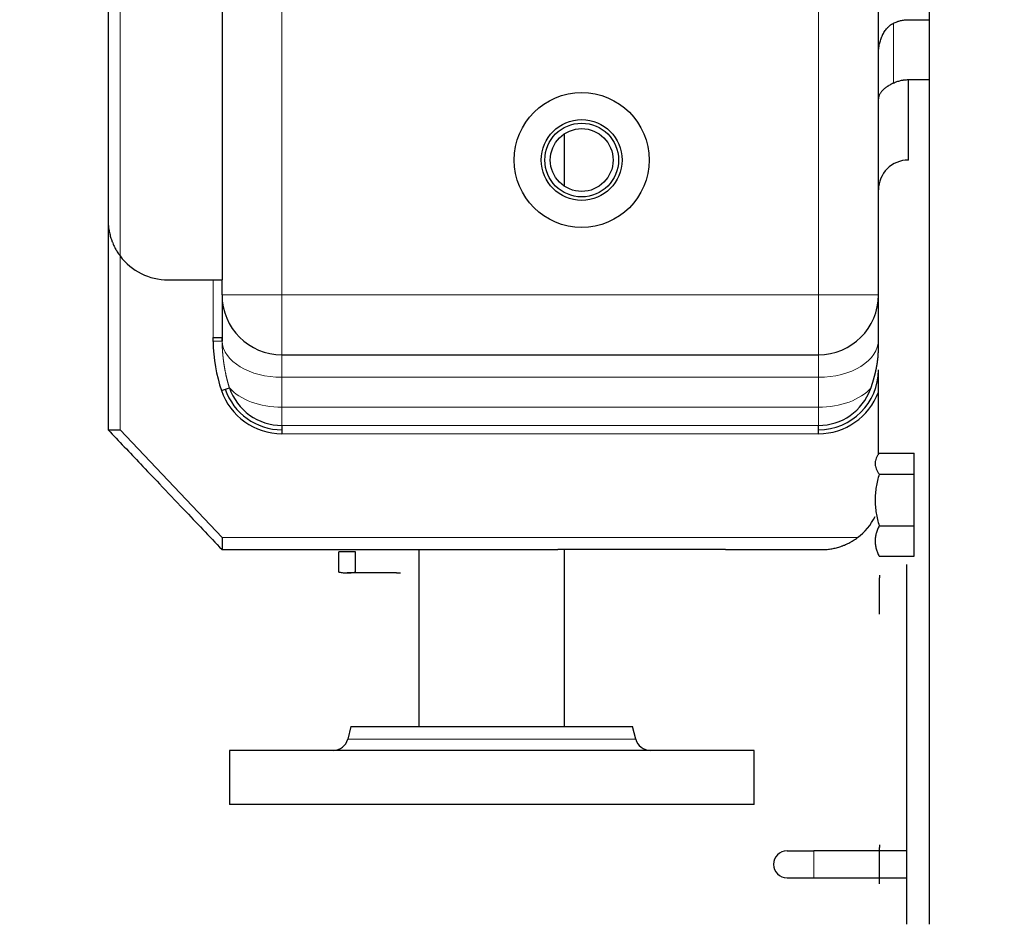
# Model space of a CAD drawing. Header units: millimetres. Extents: x 0 to 29700, y -16 to 21000.
# Tile 291 of 357: x 18577 to 18906, y 16299 to 16601. Entities that reach past the tile are written whole.
import ezdxf

# ---------------------------------------------------------------- set-up
doc = ezdxf.new("R2010")
doc.units = ezdxf.units.MM
doc.layers.add('1', color=7, linetype='Continuous', true_color=0xffffff)
doc.layers.add('254', color=7, linetype='Continuous', true_color=0xffffff)
doc.styles.add('latin_extended', font='simplex.shx')
doc.dimstyles.get("Standard").update_dxf_attribs({"dimtxt": 0.18, "dimasz": 0.18, "dimexe": 0.18, "dimexo": 0.0625, "dimgap": 0.09, "dimtad": 0, "dimtih": 1, "dimtoh": 1, "dimdec": 4, "dimzin": 0, "dimdsep": 46, "dimtxsty": 'Standard', "dimcen": 0.09, "dimadec": 0, "dimazin": 0, "dimtfac": 1, "dimtdec": 4, "dimtofl": 0, "dimtmove": 0, "dimatfit": 3, "dimfxl": 1, "dimtolj": 1, "dimtzin": 0, "dimarcsym": 0})

# ---------------------------------------------------------------- blocks, each defined once
blk = doc.blocks.new('_U4')
at = {"layer": '254', "color": 3, "linetype": 'Continuous', "lineweight": 13, "transparency": 16777216}
for p, q in [((28056.49, 18872.66), (28056.49, 14093.8)), ((18212.99, 16851.58), (18212.99, 14093.8)), ((18387.99, 14143.8), (27881.49, 14143.8))]:
    blk.add_line(p, q, dxfattribs=at)
at = {"layer": '254', "color": 3, "transparency": 16777216}
for points in [[(18387.99, 14172.97), (18387.99, 14114.64), (18212.99, 14143.8)], [(27881.49, 14114.64), (27881.49, 14172.97), (28056.49, 14143.8)]]:
    blk.add_solid(points, dxfattribs=at)
at = {"layer": 'Defpoints', "color": 0, "transparency": 16777216}
for p in [(28056.49, 18922.66), (18212.99, 16901.58), (28056.49, 14143.8)]:
    blk.add_point(p, dxfattribs=at)
at = {"layer": '254', "color": 2, "lineweight": 13, "transparency": 16777216, "insert": (22822.24, 14406.3), "char_height": 175, "attachment_point": 1, "style": 'latin_extended'}
blk.add_mtext('\\A1;9844', dxfattribs=at)

msp = doc.modelspace()

# ---------------------------------------------------------------- linework, layer by layer
at = {"layer": '1', "color": 2, "linetype": 'Continuous', "lineweight": 25}
for p, q in [((18880.987, 16298.827), (18880.987, 17450.31)), ((18645.087, 16793.803), (18645.087, 16513.803)), ((18606.987, 16773.803), (18606.987, 16533.803)), ((18863.987, 16508.803), (18863.987, 16627.844)), ((18873.987, 16600.619), (18880.987, 16600.619)), ((18873.987, 16580.619), (18880.987, 16580.619)), ((18873.987, 16553.803), (18873.987, 16580.619)), ((18759.287, 16545.01), (18759.287, 16562.591)), ((18606.987, 16533.807), (18606.987, 16463.803)), ((18626.987, 16513.803), (18645.087, 16513.803)), ((18644.987, 16508.803), (18644.987, 16513.803)), ((18644.987, 16508.803), (18644.987, 16494.55)), ((18863.987, 16493.791), (18863.987, 16508.803)), ((18641.987, 16494.55), (18644.987, 16494.55)), ((18644.987, 16493.358), (18644.987, 16494.553)), ((18644.999, 16493.358), (18642, 16493.293)), ((18863.987, 16490.819), (18863.987, 16493.791)), ((18664.987, 16488.803), (18843.987, 16488.803)), ((18644.804, 16476.913), (18647.436, 16477.812)), ((18863.987, 16455.399), (18863.987, 16476.399)), ((18664.987, 16465.258), (18664.987, 16462.477)), ((18843.987, 16462.477), (18843.987, 16465.258)), ((18606.987, 16463.804), (18606.987, 16463.744)), ((18606.987, 16463.803), (18610.987, 16463.803)), ((18864.226, 16456.029), (18875.887, 16456.029)), ((18875.887, 16448.985), (18875.887, 16456.029)), ((18864.226, 16448.985), (18875.887, 16448.985)), ((18875.887, 16431.759), (18875.887, 16448.985)), ((18864.226, 16431.759), (18875.887, 16431.759)), ((18875.887, 16421.578), (18875.887, 16431.759)), ((18644.987, 16427.803), (18644.987, 16423.803)), ((18644.987, 16423.803), (18756.987, 16423.803)), ((18684.017, 16423.053), (18684.017, 16423.053)), ((18684.017, 16416.312), (18684.017, 16423.053)), ((18689.502, 16423.053), (18684.017, 16423.053)), ((18684.017, 16423.053), (18684.017, 16423.053)), ((18689.502, 16416.312), (18689.502, 16423.053)), ((18689.502, 16423.053), (18689.502, 16423.053)), ((18710.687, 16423.807), (18710.687, 16364.804)), ((18812.987, 16423.803), (18756.987, 16423.803)), ((18759.287, 16364.804), (18759.287, 16423.807)), ((18812.987, 16423.803), (18844.987, 16423.803)), ((18864.226, 16421.578), (18875.887, 16421.578)), ((18873.487, 16298.806), (18873.487, 16418.803)), ((18694.987, 16416.053), (18686.76, 16416.053)), ((18703.213, 16416.053), (18694.987, 16416.053)), ((18703.213, 16416.053), (18704.486, 16416.053)), ((18864.387, 16415.303), (18864.387, 16414.432)), ((18864.387, 16408.803), (18864.387, 16414.432)), ((18864.387, 16403.174), (18864.387, 16408.803)), ((18864.387, 16402.303), (18864.387, 16403.174)), ((18687.987, 16364.803), (18686.933, 16360.591)), ((18687.987, 16364.803), (18734.987, 16364.803)), ((18734.987, 16364.803), (18781.987, 16364.803)), ((18783.04, 16360.591), (18781.987, 16364.803)), ((18822.487, 16356.803), (18647.487, 16356.803)), ((18647.487, 16356.803), (18647.487, 16338.803)), ((18822.487, 16338.803), (18822.487, 16356.803)), ((18822.487, 16338.803), (18647.487, 16338.803)), ((18833.487, 16323.303), (18842.487, 16323.303)), ((18873.487, 16323.303), (18842.487, 16323.303)), ((18864.387, 16325.303), (18864.387, 16324.432)), ((18864.387, 16318.803), (18864.387, 16324.432)), ((18864.387, 16313.174), (18864.387, 16318.803)), ((18833.487, 16314.303), (18842.487, 16314.303)), ((18842.487, 16314.303), (18873.487, 16314.303)), ((18864.387, 16312.303), (18864.387, 16313.174)), ((18864.387, 16312.303), (18864.387, 16313.174))]:
    msp.add_line(p, q, dxfattribs=at)
at = {"layer": '1', "color": 4, "linetype": 'Continuous', "lineweight": 13}
for p, q in [((18610.987, 16521.803), (18610.987, 16785.803)), ((18664.987, 16725.833), (18664.987, 16508.803)), ((18843.987, 16508.803), (18843.987, 16627.844)), ((18868.987, 16599.456), (18868.987, 16579.455)), ((18610.987, 16463.803), (18610.987, 16521.803)), ((18641.987, 16494.55), (18641.987, 16513.806)), ((18664.987, 16508.803), (18644.987, 16508.803)), ((18664.987, 16488.803), (18664.987, 16508.803)), ((18664.987, 16508.803), (18843.987, 16508.803)), ((18863.987, 16508.803), (18843.987, 16508.803)), ((18843.987, 16508.803), (18843.987, 16488.803)), ((18664.987, 16481.297), (18664.987, 16488.803)), ((18843.987, 16488.803), (18843.987, 16481.297)), ((18664.987, 16481.297), (18664.987, 16471.309)), ((18843.987, 16481.297), (18664.987, 16481.297)), ((18843.987, 16471.309), (18843.987, 16481.297)), ((18664.987, 16465.258), (18664.987, 16471.309)), ((18664.987, 16471.309), (18843.987, 16471.309)), ((18843.987, 16471.309), (18843.987, 16465.258)), ((18664.987, 16465.258), (18843.987, 16465.258)), ((18610.987, 16463.803), (18644.987, 16427.803)), ((18843.987, 16462.477), (18664.987, 16462.477)), ((18644.987, 16427.803), (18856.987, 16427.803)), ((18686.933, 16360.591), (18783.04, 16360.591)), ((18842.487, 16323.303), (18842.487, 16318.803)), ((18842.487, 16318.803), (18842.487, 16314.303))]:
    msp.add_line(p, q, dxfattribs=at)
at = {"layer": '1', "color": 2, "linetype": 'Continuous', "lineweight": 25}
for radius in [22.5, 13.5, 12.3, 10.477]:
    msp.add_circle((18764.987, 16553.803), radius, dxfattribs=at)
for centre, radius, start, end in [((18873.987, 16543.803), 10, 90, 180), ((18626.987, 16533.803), 20, 216.8699, 270), ((18664.987, 16508.803), 20, 180, 270), ((18843.987, 16508.803), 20, 270, 0), ((18843.987, 16483.803), 20, 270, 0), ((18664.987, 16483.803), 18.545, 198.8487, 270), ((18664.987, 16483.803), 21.327, 198.8487, 270), ((18664.987, 16483.803), 20, 198.84937, 270), ((18843.987, 16483.803), 18.545, 270, 339.68448), ((18843.987, 16483.803), 21.327, 270, 339.68448), ((18844.987, 16443.803), 20, 306.8699, 333.50801), ((18682.083, 16361.803), 5, 270, 345.96376), ((18787.891, 16361.803), 5, 194.03624, 270), ((18833.487, 16318.803), 4.5, 90, 180), ((18833.487, 16318.803), 4.5, 180, 270)]:
    msp.add_arc(centre, radius, start, end, dxfattribs=at)
msp.add_ellipse((18664.987, 16494.569), major_axis=(0, 36.818), ratio=0.624695, start_param=1.60545, end_param=2.0709247, dxfattribs=at)
at = {"layer": '1', "color": 4, "linetype": 'Continuous', "lineweight": 13}
for centre, major_axis, start_param, end_param in [((18664.987, 16493.791), (-20, 0), 0.0346537, 1.5707963), ((18843.987, 16493.791), (-20, 0), 1.5707963, 3.1415927), ((18664.987, 16483.803), (20, 0), 3.641721, 4.712389), ((18843.987, 16483.803), (-20, 0), 1.5707963, 2.6418347)]:
    msp.add_ellipse(centre, major_axis=major_axis, ratio=0.624695, start_param=start_param, end_param=end_param, dxfattribs=at)
at = {"layer": '1', "color": 2, "linetype": 'Continuous', "lineweight": 25}
for points, knots in [([(18863.987, 16589.164), (18863.987, 16589.195), (18863.987, 16589.227), (18863.987, 16589.29), (18863.988, 16589.384), (18863.992, 16589.604), (18863.999, 16589.792), (18864.017, 16590.168), (18864.039, 16590.481), (18864.071, 16590.794), (18864.085, 16590.918), (18864.092, 16590.981), (18864.115, 16591.168), (18864.131, 16591.292), (18864.185, 16591.664), (18864.27, 16592.157), (18864.378, 16592.643), (18864.499, 16593.126), (18864.565, 16593.365), (18864.711, 16593.841), (18864.79, 16594.078), (18864.963, 16594.546), (18865.056, 16594.779), (18865.181, 16595.067), (18865.207, 16595.125), (18865.259, 16595.24), (18865.286, 16595.297), (18865.366, 16595.468), (18865.422, 16595.581), (18865.594, 16595.917), (18865.715, 16596.137), (18865.972, 16596.566), (18866.108, 16596.776), (18866.395, 16597.185), (18866.546, 16597.384), (18866.786, 16597.674), (18866.868, 16597.77), (18866.995, 16597.91), (18867.037, 16597.957), (18867.124, 16598.048), (18867.167, 16598.094), (18867.387, 16598.317), (18867.57, 16598.485), (18867.949, 16598.801), (18868.146, 16598.949), (18868.554, 16599.221), (18868.766, 16599.345), (18868.987, 16599.455)], [0, 0, 0, 0, 0.0078125, 0.0078125, 0.015625, 0.03125, 0.0625, 0.0625, 0.125, 0.140625, 0.140625, 0.15625, 0.15625, 0.1875, 0.1875, 0.25, 0.3125, 0.3125, 0.375, 0.375, 0.4375, 0.4375, 0.5, 0.5, 0.515625, 0.515625, 0.53125, 0.53125, 0.5625, 0.5625, 0.625, 0.625, 0.6875, 0.6875, 0.75, 0.75, 0.78125, 0.78125, 0.796875, 0.796875, 0.8125, 0.8125, 0.875, 0.875, 0.9375, 0.9375, 1, 1, 1, 1]), ([(18868.987, 16599.455), (18869.367, 16599.646), (18869.76, 16599.814), (18870.265, 16599.996), (18870.418, 16600.048), (18870.573, 16600.097), (18870.676, 16600.129), (18870.728, 16600.145), (18870.988, 16600.221), (18871.197, 16600.276), (18871.827, 16600.422), (18872.253, 16600.495), (18873.112, 16600.594), (18873.547, 16600.619), (18873.987, 16600.619)], [0, 0, 0, 0, 0.25, 0.25, 0.3125, 0.34375, 0.34375, 0.375, 0.375, 0.5, 0.5, 0.75, 0.75, 1, 1, 1, 1]), ([(18868.987, 16579.455), (18868.766, 16579.345), (18868.554, 16579.235), (18868.146, 16579.016), (18867.949, 16578.906), (18867.57, 16578.686), (18867.387, 16578.576), (18867.167, 16578.436), (18867.124, 16578.408), (18867.037, 16578.352), (18866.995, 16578.324), (18866.868, 16578.24), (18866.786, 16578.184), (18866.546, 16578.017), (18866.395, 16577.906), (18866.108, 16577.684), (18865.972, 16577.573), (18865.715, 16577.352), (18865.594, 16577.241), (18865.422, 16577.074), (18865.366, 16577.019), (18865.286, 16576.935), (18865.259, 16576.907), (18865.207, 16576.851), (18865.181, 16576.824), (18865.056, 16576.685), (18864.963, 16576.574), (18864.79, 16576.354), (18864.711, 16576.245), (18864.565, 16576.026), (18864.499, 16575.917), (18864.378, 16575.698), (18864.27, 16575.48), (18864.185, 16575.261), (18864.131, 16575.097), (18864.115, 16575.042), (18864.092, 16574.959), (18864.085, 16574.932), (18864.071, 16574.877), (18864.039, 16574.739), (18864.017, 16574.602), (18863.999, 16574.438), (18863.992, 16574.356), (18863.988, 16574.26), (18863.987, 16574.219), (18863.987, 16574.192), (18863.987, 16574.178), (18863.987, 16574.164)], [0, 0, 0, 0, 0.0625, 0.0625, 0.125, 0.125, 0.1875, 0.1875, 0.203125, 0.203125, 0.21875, 0.21875, 0.25, 0.25, 0.3125, 0.3125, 0.375, 0.375, 0.4375, 0.4375, 0.46875, 0.46875, 0.484375, 0.484375, 0.5, 0.5, 0.5625, 0.5625, 0.625, 0.625, 0.6875, 0.6875, 0.75, 0.8125, 0.8125, 0.84375, 0.84375, 0.859375, 0.859375, 0.875, 0.9375, 0.9375, 0.96875, 0.984375, 0.9921875, 0.9921875, 1, 1, 1, 1]), ([(18868.987, 16579.455), (18869.367, 16579.646), (18869.758, 16579.813), (18870.559, 16580.101), (18870.969, 16580.222), (18871.599, 16580.37), (18871.812, 16580.413), (18872.081, 16580.46), (18872.135, 16580.469), (18872.243, 16580.486), (18872.405, 16580.51), (18872.567, 16580.531), (18873.11, 16580.594), (18873.547, 16580.619), (18873.987, 16580.619)], [0, 0, 0, 0, 0.25, 0.25, 0.5, 0.5, 0.625, 0.625, 0.65625, 0.65625, 0.6875, 0.75, 0.75, 1, 1, 1, 1]), ([(18606.987, 16533.803), (18606.987, 16533.795), (18606.987, 16533.787), (18606.987, 16533.775), (18606.987, 16533.771), (18606.987, 16533.763), (18606.987, 16533.743), (18606.987, 16533.69), (18606.988, 16533.576), (18606.991, 16533.35), (18607.004, 16532.897), (18607.027, 16532.511), (18607.087, 16531.74), (18607.146, 16531.228), (18607.306, 16530.208), (18607.405, 16529.7), (18607.646, 16528.685), (18607.786, 16528.179), (18608.031, 16527.419), (18608.118, 16527.166), (18608.234, 16526.849), (18608.258, 16526.786), (18608.306, 16526.659), (18608.33, 16526.596), (18608.404, 16526.406), (18608.455, 16526.279), (18608.612, 16525.902), (18608.721, 16525.652), (18608.951, 16525.154), (18609.072, 16524.907), (18609.325, 16524.415), (18609.457, 16524.171), (18609.664, 16523.806), (18609.734, 16523.685), (18609.843, 16523.503), (18609.879, 16523.443), (18609.953, 16523.322), (18609.99, 16523.262), (18610.177, 16522.962), (18610.332, 16522.726), (18610.652, 16522.259), (18610.817, 16522.03), (18610.987, 16521.803)], [0, 0, 0, 0, 0.0019531, 0.0019531, 0.0029297, 0.0029297, 0.0039063, 0.0078125, 0.015625, 0.03125, 0.0625, 0.125, 0.125, 0.25, 0.25, 0.375, 0.375, 0.5, 0.5, 0.5625, 0.5625, 0.578125, 0.578125, 0.59375, 0.59375, 0.625, 0.625, 0.6875, 0.6875, 0.75, 0.75, 0.8125, 0.8125, 0.84375, 0.84375, 0.859375, 0.859375, 0.875, 0.875, 0.9375, 0.9375, 1, 1, 1, 1]), ([(18861.541, 16477.816), (18861.549, 16477.841), (18861.565, 16477.892), (18861.589, 16477.968), (18861.614, 16478.044), (18861.638, 16478.121), (18861.663, 16478.198), (18861.687, 16478.275), (18861.712, 16478.352), (18861.737, 16478.43), (18861.761, 16478.508), (18861.786, 16478.586), (18861.811, 16478.665), (18861.835, 16478.743), (18861.86, 16478.822), (18861.885, 16478.902), (18861.909, 16478.981), (18861.934, 16479.061), (18861.959, 16479.141), (18861.984, 16479.222), (18862.009, 16479.303), (18862.033, 16479.384), (18862.058, 16479.465), (18862.083, 16479.546), (18862.108, 16479.628), (18862.132, 16479.71), (18862.157, 16479.793), (18862.182, 16479.875), (18862.206, 16479.958), (18862.231, 16480.042), (18862.256, 16480.125), (18862.28, 16480.209), (18862.305, 16480.293), (18862.329, 16480.377), (18862.354, 16480.462), (18862.378, 16480.547), (18862.403, 16480.632), (18862.427, 16480.718), (18862.451, 16480.804), (18862.475, 16480.89), (18862.5, 16480.976), (18862.524, 16481.063), (18862.548, 16481.15), (18862.572, 16481.237), (18862.596, 16481.324), (18862.619, 16481.412), (18862.643, 16481.5), (18862.667, 16481.589), (18862.69, 16481.677), (18862.714, 16481.766), (18862.737, 16481.856), (18862.761, 16481.945), (18862.784, 16482.035), (18862.807, 16482.125), (18862.83, 16482.216), (18862.853, 16482.306), (18862.876, 16482.397), (18862.898, 16482.489), (18862.921, 16482.58), (18862.943, 16482.672), (18862.966, 16482.764), (18862.988, 16482.857), (18863.01, 16482.95), (18863.032, 16483.043), (18863.053, 16483.136), (18863.075, 16483.23), (18863.097, 16483.324), (18863.118, 16483.418), (18863.139, 16483.513), (18863.16, 16483.607), (18863.181, 16483.703), (18863.201, 16483.798), (18863.222, 16483.894), (18863.242, 16483.99), (18863.262, 16484.086), (18863.282, 16484.183), (18863.302, 16484.276), (18863.32, 16484.368), (18863.338, 16484.457), (18863.356, 16484.548), (18863.374, 16484.64), (18863.391, 16484.734), (18863.409, 16484.828), (18863.427, 16484.925), (18863.445, 16485.022), (18863.463, 16485.121), (18863.481, 16485.221), (18863.499, 16485.323), (18863.517, 16485.426), (18863.534, 16485.53), (18863.552, 16485.635), (18863.569, 16485.742), (18863.587, 16485.851), (18863.604, 16485.961), (18863.621, 16486.072), (18863.638, 16486.184), (18863.655, 16486.298), (18863.671, 16486.413), (18863.687, 16486.53), (18863.703, 16486.647), (18863.719, 16486.767), (18863.735, 16486.887), (18863.75, 16487.009), (18863.765, 16487.133), (18863.78, 16487.258), (18863.794, 16487.384), (18863.808, 16487.511), (18863.821, 16487.64), (18863.835, 16487.77), (18863.847, 16487.902), (18863.86, 16488.035), (18863.872, 16488.169), (18863.883, 16488.305), (18863.894, 16488.442), (18863.904, 16488.58), (18863.914, 16488.72), (18863.924, 16488.861), (18863.933, 16489.004), (18863.941, 16489.148), (18863.948, 16489.293), (18863.955, 16489.439), (18863.962, 16489.587), (18863.967, 16489.737), (18863.972, 16489.887), (18863.977, 16490.039), (18863.98, 16490.193), (18863.983, 16490.347), (18863.985, 16490.503), (18863.986, 16490.661), (18863.987, 16490.766), (18863.987, 16490.819)], [0, 0, 0, 0, 0.0059163, 0.0118519, 0.0178068, 0.023781, 0.0297747, 0.0357877, 0.0418203, 0.0478724, 0.0539441, 0.0600353, 0.0661462, 0.0722768, 0.0784272, 0.0845973, 0.0907872, 0.096997, 0.1032266, 0.1094762, 0.1157457, 0.1220353, 0.1283448, 0.1346745, 0.1410243, 0.1473942, 0.1537843, 0.1601946, 0.1666252, 0.1730761, 0.1795473, 0.1860388, 0.1925507, 0.1990831, 0.2056359, 0.2122093, 0.2188031, 0.2254175, 0.2320525, 0.2387081, 0.2453844, 0.2520813, 0.258799, 0.2655374, 0.2722966, 0.2790766, 0.2858774, 0.2926991, 0.2995417, 0.3064052, 0.3132897, 0.3201951, 0.3271216, 0.3340691, 0.3410376, 0.3480273, 0.355038, 0.3620699, 0.369123, 0.3761973, 0.3832928, 0.3904095, 0.3975476, 0.4047069, 0.4118875, 0.4190896, 0.4263129, 0.4335577, 0.4408239, 0.4481116, 0.4554207, 0.4627514, 0.4701035, 0.4774772, 0.4848725, 0.4922894, 0.4997278, 0.5064866, 0.5133483, 0.5203128, 0.5273801, 0.5345504, 0.5418236, 0.5491997, 0.5566788, 0.5642609, 0.5719459, 0.579734, 0.5876251, 0.5956192, 0.6037164, 0.6119167, 0.62022, 0.6286264, 0.637136, 0.6457486, 0.6544644, 0.6632834, 0.6722054, 0.6812307, 0.6903591, 0.6995907, 0.7089255, 0.7183635, 0.7279048, 0.7375492, 0.7472969, 0.7571478, 0.7671019, 0.7771593, 0.78732, 0.7975839, 0.8079511, 0.8184216, 0.8289953, 0.8396724, 0.8504527, 0.8613364, 0.8723234, 0.8834137, 0.8946073, 0.9059042, 0.9173045, 0.9288081, 0.940415, 0.9521253, 0.9639389, 0.9758559, 0.9878763, 1, 1, 1, 1]), ([(18863.987, 16476.436), (18863.987, 16476.561), (18863.987, 16476.686), (18863.987, 16477.049), (18863.987, 16477.406), (18863.987, 16477.761), (18863.987, 16477.998), (18863.987, 16478.117), (18863.987, 16478.707), (18863.987, 16479.177), (18863.987, 16480.111), (18863.987, 16480.575), (18863.987, 16481.501), (18863.987, 16481.962), (18863.987, 16482.653), (18863.987, 16482.998), (18863.987, 16483.343), (18863.987, 16483.573), (18863.987, 16483.688), (18863.987, 16483.803)], [0, 0, 0, 0, 0.0497458, 0.0497458, 0.1447712, 0.1922839, 0.1922839, 0.2397966, 0.2397966, 0.4298475, 0.4298475, 0.6198983, 0.6198983, 0.8099492, 0.8099492, 0.9049746, 0.9524873, 0.9524873, 1, 1, 1, 1]), ([(18861.378, 16477.365), (18861.429, 16477.502), (18861.479, 16477.64), (18861.532, 16477.791), (18861.536, 16477.803), (18861.541, 16477.816)], [0, 0, 0, 0, 0.9170431, 0.9170431, 1, 1, 1, 1]), ([(18606.987, 16463.803), (18610.589, 16460.011), (18616.301, 16453.999), (18624.7, 16445.158), (18633.764, 16435.617), (18640.719, 16428.296), (18644.987, 16423.803)], [0, 0, 0, 0, 0.2844271, 0.4509198, 0.6630659, 1, 1, 1, 1]), ([(18864.226, 16456.029), (18864.022, 16455.742), (18863.836, 16455.453), (18863.507, 16454.873), (18863.365, 16454.581), (18863.131, 16453.994), (18863.041, 16453.7), (18862.949, 16453.255), (18862.926, 16453.106), (18862.895, 16452.807), (18862.887, 16452.657), (18862.887, 16452.507)], [0, 0, 0, 0, 0.25, 0.25, 0.5, 0.5, 0.75, 0.75, 0.875, 0.875, 1, 1, 1, 1]), ([(18862.887, 16452.507), (18862.887, 16452.357), (18862.895, 16452.207), (18862.926, 16451.908), (18862.949, 16451.76), (18863.041, 16451.314), (18863.131, 16451.02), (18863.365, 16450.433), (18863.507, 16450.142), (18863.836, 16449.561), (18864.022, 16449.272), (18864.226, 16448.985)], [0, 0, 0, 0, 0.125, 0.125, 0.25, 0.25, 0.5, 0.5, 0.75, 0.75, 1, 1, 1, 1]), ([(18864.226, 16448.985), (18864.022, 16448.281), (18863.836, 16447.575), (18863.507, 16446.156), (18863.365, 16445.443), (18863.131, 16444.009), (18863.041, 16443.288), (18862.949, 16442.199), (18862.926, 16441.836), (18862.895, 16441.105), (18862.887, 16440.739), (18862.887, 16440.372)], [0, 0, 0, 0, 0.25, 0.25, 0.5, 0.5, 0.75, 0.75, 0.875, 0.875, 1, 1, 1, 1]), ([(18862.887, 16440.372), (18862.887, 16440.004), (18862.895, 16439.638), (18862.926, 16438.908), (18862.949, 16438.544), (18863.041, 16437.456), (18863.131, 16436.735), (18863.365, 16435.301), (18863.507, 16434.588), (18863.836, 16433.169), (18864.022, 16432.462), (18864.226, 16431.759)], [0, 0, 0, 0, 0.125, 0.125, 0.25, 0.25, 0.5, 0.5, 0.75, 0.75, 1, 1, 1, 1]), ([(18864.226, 16431.759), (18864.022, 16431.343), (18863.836, 16430.926), (18863.507, 16430.087), (18863.365, 16429.666), (18863.131, 16428.818), (18863.041, 16428.392), (18862.949, 16427.749), (18862.926, 16427.534), (18862.895, 16427.102), (18862.887, 16426.886), (18862.887, 16426.669)], [0, 0, 0, 0, 0.25, 0.25, 0.5, 0.5, 0.75, 0.75, 0.875, 0.875, 1, 1, 1, 1]), ([(18844.987, 16423.803), (18844.995, 16423.803), (18845.003, 16423.803), (18845.015, 16423.803), (18845.019, 16423.803), (18845.027, 16423.803), (18845.047, 16423.803), (18845.1, 16423.803), (18845.213, 16423.804), (18845.44, 16423.808), (18845.893, 16423.821), (18846.279, 16423.843), (18847.05, 16423.903), (18847.562, 16423.963), (18848.582, 16424.122), (18849.09, 16424.222), (18850.104, 16424.462), (18850.611, 16424.603), (18851.371, 16424.848), (18851.624, 16424.935), (18851.941, 16425.051), (18852.004, 16425.075), (18852.131, 16425.123), (18852.194, 16425.147), (18852.384, 16425.221), (18852.51, 16425.272), (18852.888, 16425.428), (18853.138, 16425.538), (18853.635, 16425.768), (18853.883, 16425.888), (18854.374, 16426.141), (18854.619, 16426.273), (18854.984, 16426.48), (18855.105, 16426.551), (18855.286, 16426.659), (18855.347, 16426.696), (18855.468, 16426.769), (18855.528, 16426.806), (18855.828, 16426.994), (18856.064, 16427.149), (18856.531, 16427.469), (18856.76, 16427.633), (18856.987, 16427.803)], [0, 0, 0, 0, 0.0019531, 0.0019531, 0.0029297, 0.0029297, 0.0039063, 0.0078125, 0.015625, 0.03125, 0.0625, 0.125, 0.125, 0.25, 0.25, 0.375, 0.375, 0.5, 0.5, 0.5625, 0.5625, 0.578125, 0.578125, 0.59375, 0.59375, 0.625, 0.625, 0.6875, 0.6875, 0.75, 0.75, 0.8125, 0.8125, 0.84375, 0.84375, 0.859375, 0.859375, 0.875, 0.875, 0.9375, 0.9375, 1, 1, 1, 1]), ([(18862.887, 16426.669), (18862.887, 16426.451), (18862.895, 16426.235), (18862.926, 16425.803), (18862.949, 16425.588), (18863.041, 16424.945), (18863.131, 16424.519), (18863.365, 16423.672), (18863.507, 16423.25), (18863.836, 16422.411), (18864.022, 16421.994), (18864.226, 16421.578)], [0, 0, 0, 0, 0.125, 0.125, 0.25, 0.25, 0.5, 0.5, 0.75, 0.75, 1, 1, 1, 1]), ([(18684.017, 16416.312), (18684.473, 16416.232), (18684.93, 16416.167), (18685.615, 16416.099), (18685.844, 16416.082), (18686.301, 16416.059), (18686.53, 16416.053), (18686.759, 16416.053)], [0, 0, 0, 0, 0.5, 0.5, 0.75, 0.75, 1, 1, 1, 1]), ([(18686.759, 16416.053), (18686.988, 16416.053), (18687.217, 16416.059), (18687.675, 16416.082), (18687.904, 16416.099), (18688.589, 16416.167), (18689.046, 16416.232), (18689.502, 16416.312)], [0, 0, 0, 0, 0.25, 0.25, 0.5, 0.5, 1, 1, 1, 1])]:
    msp.add_open_spline(points, degree=3, knots=knots, dxfattribs=at)
for points in [[(18642, 16493.293), (18641.991, 16493.712), (18641.987, 16494.131), (18641.987, 16494.55)], [(18644.987, 16494.55), (18644.987, 16494.152), (18644.991, 16493.755), (18644.999, 16493.358)]]:
    msp.add_open_spline(points, degree=3, dxfattribs=at)
at = {"layer": '1', "color": 4, "linetype": 'Continuous', "lineweight": 13}
msp.add_open_spline([(18644.999, 16493.358), (18644.999, 16493.318), (18645.001, 16493.239), (18645.004, 16493.12), (18645.007, 16493.001), (18645.01, 16492.883), (18645.013, 16492.766), (18645.017, 16492.649), (18645.021, 16492.533), (18645.025, 16492.417), (18645.029, 16492.302), (18645.033, 16492.188), (18645.038, 16492.074), (18645.042, 16491.961), (18645.047, 16491.849), (18645.052, 16491.737), (18645.058, 16491.626), (18645.063, 16491.515), (18645.069, 16491.405), (18645.075, 16491.295), (18645.081, 16491.186), (18645.087, 16491.078), (18645.093, 16490.97), (18645.099, 16490.863), (18645.106, 16490.757), (18645.113, 16490.651), (18645.12, 16490.546), (18645.127, 16490.441), (18645.134, 16490.337), (18645.141, 16490.234), (18645.149, 16490.131), (18645.156, 16490.028), (18645.164, 16489.927), (18645.172, 16489.826), (18645.18, 16489.725), (18645.188, 16489.626), (18645.196, 16489.526), (18645.204, 16489.428), (18645.213, 16489.33), (18645.221, 16489.232), (18645.23, 16489.136), (18645.239, 16489.039), (18645.248, 16488.944), (18645.257, 16488.849), (18645.266, 16488.754), (18645.275, 16488.661), (18645.284, 16488.567), (18645.293, 16488.475), (18645.303, 16488.383), (18645.312, 16488.292), (18645.322, 16488.201), (18645.331, 16488.111), (18645.341, 16488.021), (18645.351, 16487.932), (18645.361, 16487.844), (18645.371, 16487.756), (18645.381, 16487.669), (18645.391, 16487.583), (18645.401, 16487.497), (18645.411, 16487.411), (18645.421, 16487.327), (18645.431, 16487.243), (18645.442, 16487.159), (18645.452, 16487.076), (18645.462, 16486.994), (18645.473, 16486.912), (18645.483, 16486.831), (18645.494, 16486.751), (18645.504, 16486.671), (18645.515, 16486.592), (18645.525, 16486.513), (18645.536, 16486.435), (18645.547, 16486.357), (18645.557, 16486.281), (18645.568, 16486.204), (18645.579, 16486.129), (18645.59, 16486.054), (18645.6, 16485.979), (18645.611, 16485.905), (18645.622, 16485.832), (18645.633, 16485.76), (18645.643, 16485.687), (18645.654, 16485.616), (18645.665, 16485.545), (18645.676, 16485.475), (18645.687, 16485.405), (18645.708, 16485.267), (18645.741, 16485.06), (18645.786, 16484.786), (18645.832, 16484.515), (18645.879, 16484.245), (18645.927, 16483.978), (18645.976, 16483.713), (18646.026, 16483.45), (18646.077, 16483.189), (18646.128, 16482.931), (18646.181, 16482.675), (18646.234, 16482.421), (18646.288, 16482.169), (18646.343, 16481.92), (18646.398, 16481.672), (18646.455, 16481.427), (18646.512, 16481.185), (18646.569, 16480.944), (18646.628, 16480.706), (18646.687, 16480.47), (18646.746, 16480.236), (18646.806, 16480.005), (18646.867, 16479.775), (18646.928, 16479.548), (18646.99, 16479.324), (18647.053, 16479.101), (18647.115, 16478.881), (18647.179, 16478.663), (18647.242, 16478.447), (18647.306, 16478.233), (18647.371, 16478.022), (18647.415, 16477.882), (18647.436, 16477.812)], degree=3, knots=[0, 0, 0, 0, 0.0075847, 0.0151317, 0.0226411, 0.030113, 0.0375472, 0.0449438, 0.0523028, 0.0596242, 0.066908, 0.0741542, 0.0813628, 0.0885337, 0.0956671, 0.1027628, 0.109821, 0.1168415, 0.1238244, 0.1307698, 0.1376775, 0.1445476, 0.1513801, 0.158175, 0.1649322, 0.1716519, 0.178334, 0.1849785, 0.1915853, 0.1981546, 0.2046862, 0.2111803, 0.2176367, 0.2240556, 0.2304368, 0.2367804, 0.2430864, 0.2493548, 0.2555857, 0.2617789, 0.2679345, 0.2740525, 0.2801329, 0.2861757, 0.2921808, 0.2981484, 0.3040784, 0.3099708, 0.3158256, 0.3216428, 0.3274223, 0.3331643, 0.3388687, 0.3445354, 0.3501646, 0.3557562, 0.3613101, 0.3668265, 0.3723053, 0.3777465, 0.38315, 0.388516, 0.3938444, 0.3991351, 0.4043883, 0.4096039, 0.4147819, 0.4199223, 0.425025, 0.4300902, 0.4351178, 0.4401078, 0.4450602, 0.449975, 0.4548522, 0.4596918, 0.4644939, 0.4692583, 0.4739851, 0.4786744, 0.483326, 0.4879401, 0.4925165, 0.4970554, 0.5015567, 0.5060204, 0.5104465, 0.5281639, 0.5457526, 0.5632127, 0.5805443, 0.5977472, 0.6148217, 0.6317677, 0.6485852, 0.6652742, 0.6818348, 0.6982671, 0.7145709, 0.7307465, 0.7467937, 0.7627126, 0.7785034, 0.7941659, 0.8097002, 0.8251064, 0.8403845, 0.8555346, 0.8705566, 0.8854506, 0.9002167, 0.9148548, 0.9293651, 0.9437476, 0.9580022, 0.9721292, 0.9861284, 1, 1, 1, 1], dxfattribs=at)

# ---------------------------------------------------------------- dimensions: what is measured, and where the dimension line sits
at = {"layer": '254', "color": 2, "linetype": 'Continuous', "lineweight": 13}
dim = msp.add_linear_dim(base=(28056.493, 14143.803), p1=(18212.987, 16901.584), p2=(28056.493, 18922.663), dimstyle='Standard', override={"dimscale": 50, "dimtxt": 3.5, "dimasz": 3.5, "dimexe": 1, "dimexo": 1, "dimgap": 1.75, "dimtad": 1, "dimtih": 1, "dimtoh": 0, "dimdec": 0, "dimlfac": 1, "dimzin": 8, "dimdsep": 46, "dimlunit": 2, "dimtxsty": 'latin_extended', "dimsah": 1, "dimse1": 0, "dimse2": 0, "dimsd1": 0, "dimsd2": 0, "dimclrd": 3, "dimclre": 3, "dimclrt": 2, "dimtol": 0, "dimtm": -0.1, "dimtfac": 0.714286, "dimtdec": 3, "dimtofl": 1, "dimtmove": 0, "dimtzin": 8, "dimlwd": 13, "dimlwe": 13}, dxfattribs=at)
dim.commit()
dim.dimension.update_dxf_attribs({"geometry": '_U4', "text_midpoint": (23134.74, 14143.803), "dimtype": 160})

doc.saveas('drawing.dxf')
